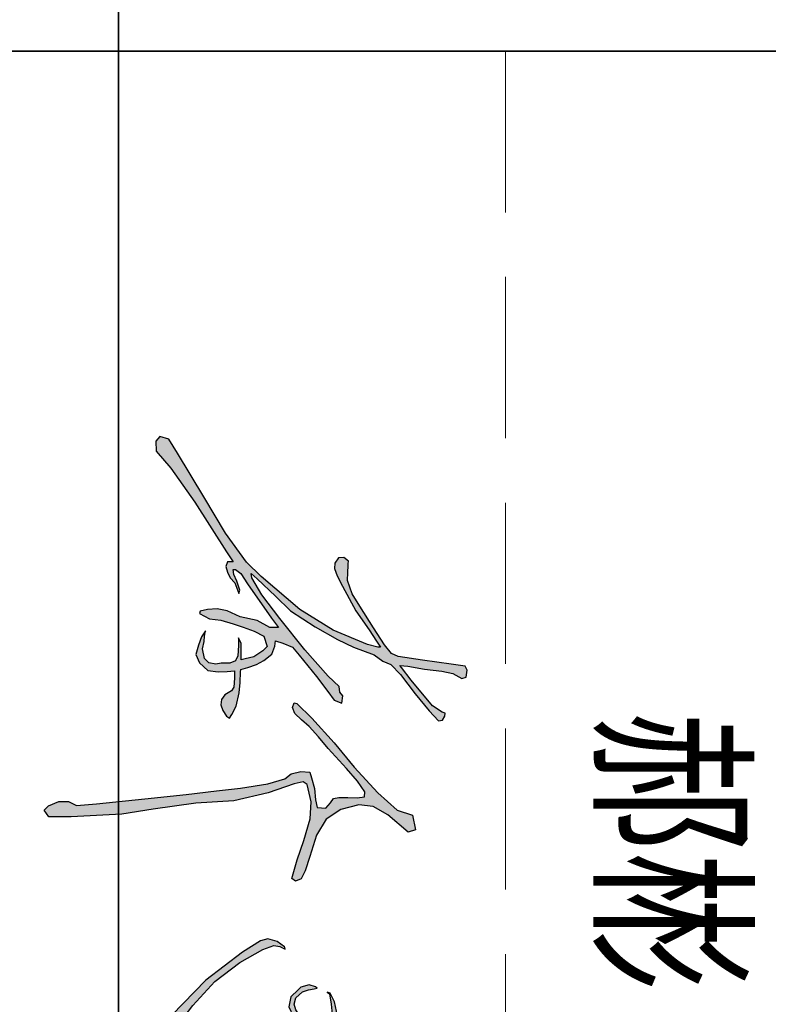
# Model space of a CAD drawing. Extents: x 797781 to 1255204, y 21234 to 1024248.
# Tile 975 of 1056: x 1154734 to 1155314, y 606124 to 606888. Entities that reach past the tile are written whole.
import ezdxf

# ---------------------------------------------------------------- set-up
doc = ezdxf.new("R2010")
doc.units = 0
doc.header["$LTSCALE"] = 1000
doc.header["$MEASUREMENT"] = 0
doc.linetypes.add('230303生产综合楼-平面图_t8$0$DASH', pattern=[0.35, 0.25, -0.1])
doc.layers.add('230303生产综合楼-平面图_t8$0$不打印线', color=5, linetype='230303生产综合楼-平面图_t8$0$DASH', lineweight=0, plot=False)
doc.layers.add('230303生产综合楼-平面图_t8$0$图框', color=4, linetype='Continuous', lineweight=35)
doc.layers.add('图框', color=4, linetype='Continuous', lineweight=35)
doc.layers.add('PUB_TEXT', color=7, linetype='Continuous')
doc.styles.add('-黑体', font='simhei.ttf', dxfattribs={"width": 0.8})

# ---------------------------------------------------------------- blocks, each defined once
blk = doc.blocks.new('A$C64787331')
h = blk.add_hatch(color=256)
h.paths.add_polyline_path([(93811.26943449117, 17581.88924832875), (94013.76943449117, 16087.88924832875), (93932.26943449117, 14255.38924832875), (93978.76943449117, 12418.88924832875), (94139.76943449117, 11338.88924832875), (95020.76943449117, 10736.88924832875), (96130.26943449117, 9785.889248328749), (95964.76943449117, 8008.389248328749), (94433.76943449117, 7677.389248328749), (92116.26943449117, 7470.889248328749), (90005.76943449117, 6891.889248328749), (88847.26943449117, 6519.889248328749), (88710.76943449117, 4702.389248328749), (89181.76943449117, 2774.389248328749), (90169.76943449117, 1504.889248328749), (91205.26943449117, -1927.610751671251), (92100.76943449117, -7478.610751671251), (92594.26943449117, -12294.61075167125), (93334.26943449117, -18446.11075167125), (94233.26943449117, -26760.61075167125), (95270.26943449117, -36552.11075167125), (95565.76943449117, -40585.61075167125), (94778.26943449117, -42208.61075167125), (94778.26943449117, -44127.11075167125), (95615.26943449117, -46242.11075167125), (96550.76943449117, -47127.61075167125), (97848.76943449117, -46177.61075167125), (97848.76943449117, -41665.61075167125), (97346.76943449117, -31437.61075167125), (96342.76943449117, -25120.61075167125), (95138.76943449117, -16497.11075167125), (94623.76943449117, -8814.110751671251), (92993.26943449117, -1892.610751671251), (91172.76943449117, 3358.389248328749), (90793.26943449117, 5223.889248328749), (91336.76943449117, 5992.889248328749), (94869.26943449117, 6807.389248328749), (98265.76943449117, 6626.389248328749), (102658.7694344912, 5314.389248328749), (106553.2694344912, 3957.389248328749), (110312.2694344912, 2916.389248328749), (110855.7694344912, 3685.889248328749), (110357.2694344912, 4771.389248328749), (108772.2694344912, 5585.889248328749), (105873.7694344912, 6535.889248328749), (101571.7694344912, 7893.389248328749), (98356.26943449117, 9838.889248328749), (96363.76943449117, 12824.88924832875), (95457.76943449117, 16444.38924832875), (95774.76943449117, 19339.88924832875), (97460.76943449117, 22325.38924832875), (100968.7694344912, 26383.38924832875), (100507.2694344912, 27859.38924832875), (97553.26943449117, 27305.88924832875), (96537.76943449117, 24169.88924832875), (93029.76943449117, 20296.38924832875), (87859.76943449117, 15500.88924832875), (82909.26943449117, 11486.38924832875), (77946.26943449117, 6931.889248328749), (75003.26943449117, 3933.889248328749), (74871.76943449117, 3372.889248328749), (75791.76943449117, 3068.889248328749), (76996.76943449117, 3495.389248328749), (78254.26943449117, 4852.389248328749), (79635.76943449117, 6436.889248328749), (81734.26943449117, 8328.389248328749), (84088.26943449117, 10220.38924832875), (88130.76943449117, 13952.38924832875), (90689.76943449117, 16201.88924832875), (92838.76943449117, 17684.38924832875)])
h.paths.add_polyline_path([(139353.2694344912, 20365.88924832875), (138145.2694344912, 19509.38924832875), (138262.2694344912, 18613.88924832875), (139548.2694344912, 17757.38924832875), (142120.2694344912, 17757.38924832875), (144185.2694344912, 18263.38924832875), (146991.2694344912, 19548.38924832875), (149874.7694344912, 21105.38924832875), (151940.2694344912, 22545.88924832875), (152291.2694344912, 22000.88924832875), (152806.7694344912, 17339.88924832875), (151993.2694344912, 16276.88924832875), (149782.2694344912, 15172.88924832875), (148677.2694344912, 14006.88924832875), (148247.2694344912, 15111.38924832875), (148369.7694344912, 16460.88924832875), (147387.2694344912, 17503.88924832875), (146404.7694344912, 16706.38924832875), (144624.2694344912, 13884.38924832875), (144255.7694344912, 12780.38924832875), (142351.7694344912, 12595.88924832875), (139332.7694344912, 12284.88924832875), (137133.2694344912, 11923.88924832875), (135205.2694344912, 11502.38924832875), (133871.3100458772, 10859.08027013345), (133608.7694344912, 10509.38924832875), (135687.2694344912, 10870.38924832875), (139061.2694344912, 11171.38924832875), (142853.9275460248, 11171.38924832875), (142594.2694344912, 10072.88924832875), (141535.2694344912, 8675.389248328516), (140022.7694344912, 6332.889248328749), (138283.2694344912, 4670.889248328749), (136151.9275899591, 3270.017729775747), (134425.7694344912, 3726.389248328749), (133215.7694344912, 5086.389248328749), (132799.7694344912, 6257.389248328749), (132456.4194493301, 8028.591154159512), (132194.7694344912, 7692.889248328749), (131778.7694344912, 6446.389248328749), (132270.2694344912, 4746.389248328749), (132799.7694344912, 4179.389248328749), (134236.7694344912, 2743.889248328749), (136241.2694344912, 2290.889248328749), (138094.2694344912, 3197.389248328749), (140211.7694344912, 4897.389248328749), (142329.2694344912, 7201.889248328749), (144220.2694344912, 9959.889248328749), (144560.7694344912, 11206.38924832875), (145763.7694344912, 10989.38924832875), (147425.2694344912, 10894.38924832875), (148184.7694344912, 8712.889248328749), (148611.7694344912, 5582.889248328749), (149100.2694344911, 3340.389248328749), (149874.7694344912, -172.1107516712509), (150649.7694344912, -2255.610751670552), (151113.2694344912, -3485.610751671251), (151902.7694344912, -4157.110751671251), (152691.7694344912, -4274.110751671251), (153598.2694344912, -3923.610751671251), (154007.2694344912, -3047.610751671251), (154608.2694344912, 274.3892483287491), (154817.7694344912, 3466.889248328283), (154974.7694344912, 7497.389248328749), (155085.2694344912, 9010.889248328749), (155718.7694344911, 9893.389248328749), (157112.2694344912, 11749.38924832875), (159846.8833074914, 13196.16359652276), (162221.7694344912, 12780.88924832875), (162583.2694344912, 10924.38924832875), (162738.2694344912, 7727.889248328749), (163603.7694344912, 4150.889248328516), (164586.7694344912, 742.3892483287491), (165164.7694344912, -1857.110751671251), (166263.7694344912, -3474.610751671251), (167073.2694344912, -3705.610751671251), (168056.2694344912, -2492.610751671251), (167882.7694344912, -1279.610751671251), (167362.2694344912, 1666.889248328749), (167246.7694344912, 5363.889248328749), (167173.1214162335, 9559.799279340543), (167532.7694344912, 10339.38924832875), (168554.2694344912, 9829.389248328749), (171661.7694344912, 8293.889248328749), (174661.2694344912, 6707.889248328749), (178321.2694344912, 5245.389248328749), (180598.2694344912, 4920.389248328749), (182712.7694344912, 5813.889248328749), (187607.7694344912, 5836.389248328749), (194066.2694344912, 3928.389248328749), (200586.7694344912, 1985.889248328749), (202988.7694344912, -185.6107516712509), (203560.7694344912, -2356.610751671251), (201272.7694344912, -6699.610751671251), (192922.2694344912, -14356.11075167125), (187203.2694344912, -18470.11075167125), (179882.2694344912, -22698.11075167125), (172103.7694344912, -25326.61075167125), (163982.2694344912, -26583.61075167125), (155059.7694344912, -26355.11075167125), (148196.2694344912, -24526.61075167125), (141676.2694344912, -21441.11075167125), (135956.7694344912, -17098.61075167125), (131152.2694344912, -12641.61075167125), (127263.2694344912, -7613.610751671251), (124632.2694344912, -2928.110751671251), (123831.2694344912, -725.6107516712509), (124234.1579520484, 1488.03284034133), (124111.7694344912, 1460.889248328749), (123045.7694344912, -53.11075167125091), (122484.7694344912, -1959.110751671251), (122886.2694344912, -3398.610751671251), (125220.2694344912, -7075.110751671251), (130851.2694344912, -14448.61075167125), (137887.2694344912, -21334.11075167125), (145641.2694344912, -26068.11075167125), (156948.2694344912, -28777.61075167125), (164893.7694344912, -28677.11075167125), (177465.2694344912, -25863.61075167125), (187723.7694344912, -20438.11075167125), (195310.7694344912, -14719.61075167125), (201229.7694344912, -9437.110751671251), (204781.2694344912, -5021.610751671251), (206123.2694344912, -2183.110751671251), (206201.7694344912, 103.3892483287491), (204262.7694344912, 1953.889248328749), (200855.7694344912, 3616.889248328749), (193909.7694344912, 5781.889248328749), (188983.2694344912, 6544.389248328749), (184940.2694344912, 6855.389248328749), (183714.7694344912, 7229.389248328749), (183885.2694344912, 8113.389248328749), (185178.7694344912, 9915.889248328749), (186347.7694344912, 11706.88924832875), (187209.7694344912, 13858.88924832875), (187161.7694344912, 15485.38924832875), (186347.7694344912, 16872.38924832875), (184049.7694344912, 18259.38924832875), (181226.9926440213, 19099.32216442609), (181512.2694344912, 20124.88924832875), (183829.2694344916, 23592.38924832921), (185451.7694344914, 26113.88924832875), (187867.7694344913, 30150.38924832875), (189505.7694344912, 32948.38924832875), (190452.2694344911, 35154.88924832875), (191055.7694344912, 36407.88924832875), (190963.2694344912, 37985.88924832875), (189429.7694344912, 38032.38924832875), (188221.7694344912, 37521.88924832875), (188500.7694344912, 35990.38924832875), (187617.7694344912, 33437.38924832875), (185620.2694344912, 29259.88924832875), (182275.2694344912, 23922.38924832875), (180091.7694344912, 20394.88924832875), (178930.2694344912, 19745.38924832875), (179301.7694344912, 18724.38924832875), (179673.2694344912, 18074.38924832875), (181531.7694344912, 18027.88924832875), (184512.7694344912, 16923.38924832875), (185387.2694344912, 15408.38924832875), (184804.2694344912, 12087.38924832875), (183871.2694344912, 10222.88924832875), (181829.7694344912, 8824.389248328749), (180546.7694344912, 7426.389248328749), (180488.2694344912, 6610.389248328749), (178097.2694344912, 7426.389248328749), (173256.7694344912, 9174.389248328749), (168357.7694344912, 11621.38924832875), (167191.2694344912, 12728.38924832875), (167132.7694344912, 14301.38924832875), (167382.9332580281, 18299.00714844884), (168474.2694344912, 19545.38924832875), (169932.2694344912, 19661.88924832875), (170632.2694344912, 20710.38924832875), (170632.2694344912, 21409.88924832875), (169740.2694344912, 21544.38924832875), (167873.6317135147, 21824.09948786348), (167811.7694344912, 23378.38924832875), (167737.7694344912, 28349.38924832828), (167737.7694344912, 32481.88924832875), (168427.2694344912, 35121.88924832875), (168771.7694344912, 38221.38924832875), (170035.7694344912, 41263.38924832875), (169633.7694344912, 42525.88924832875), (168369.7694344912, 42353.88924832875), (166990.7694344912, 40861.38924832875), (166416.2694344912, 38852.88924832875), (166301.2694344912, 36269.88924832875), (165324.7694344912, 33687.38924832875), (165037.2694344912, 30645.38924832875), (165324.7694344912, 27775.38924832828), (165609.2694344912, 24448.38924832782), (165834.7694344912, 21250.38924832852), (165789.7694344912, 19944.38924832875), (164084.2694344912, 19271.88924832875), (160631.7694344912, 18366.88924832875), (157462.7694344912, 17349.38924832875), (154143.0779214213, 16863.70285803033), (154010.2694344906, 18649.88924833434), (153781.7694344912, 21766.88924832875), (153781.7694344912, 23390.38924832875), (155129.2694344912, 25013.88924832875), (156992.2694344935, 26756.38924833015), (158750.2694344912, 28408.88924832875), (159377.2694344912, 30711.38924832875), (158657.7694344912, 32684.38924832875), (157579.7694344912, 34267.88924832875), (155677.7694344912, 35027.88924832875), (153965.7694344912, 35281.38924832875), (152316.7694344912, 35091.38924832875), (150678.2694344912, 33125.38924832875), (150478.2694344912, 31227.38924832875), (151048.7694344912, 28376.38924832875), (151623.0071405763, 25276.47891971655), (151589.2694344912, 24227.88924832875), (150118.0339601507, 22390.07668326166), (147545.7694344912, 21026.88924832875), (144403.7694344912, 19690.88924832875), (141031.5661031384, 19074.01347478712), (139689.6456281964, 20477.46305447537), (139550.2694344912, 20437.38924832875)])
h.paths.add_polyline_path([(147420.4913572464, 14154.38381797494), (147833.9196184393, 12232.30505979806), (146106.1604710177, 12486.28207732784), (145994.7034891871, 13596.94112434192)], flags=16)
h.paths.add_polyline_path([(151438.0615136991, 14916.88924832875), (152779.7694344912, 14916.88924832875), (152993.7694344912, 13455.38924832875), (153386.2694344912, 10496.88924832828), (153529.2694344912, 8393.389248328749), (153386.2694344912, 4650.889248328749), (153457.7694344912, 1513.889248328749), (153152.8808926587, -1300.735478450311), (152071.6633411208, -1569.827739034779), (151620.7694344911, -409.1107516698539), (151120.7694344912, 862.8892483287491), (150620.7694344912, 2452.389248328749), (150256.7694344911, 4042.389248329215), (149620.2694344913, 6722.389248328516), (149158.4758671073, 8566.744265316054), (149529.2694344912, 9584.389248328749), (150120.2694344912, 9084.889248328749), (150893.2694344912, 8539.389248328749), (151348.2694344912, 8948.389248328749), (151939.2694344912, 9993.389248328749), (151348.2694344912, 10810.88924832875), (149589.261277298, 12105.71469737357), (150243.4429420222, 13849.13282585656)], flags=16)
h.paths.add_polyline_path([(155930.7694344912, 15544.88924832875), (156938.7694344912, 15768.88924832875), (158795.1444038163, 16696.10174613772), (158870.7694344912, 15600.88924832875), (158170.7694344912, 14537.88924832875), (157078.7694344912, 13782.38924832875), (155986.7694344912, 12747.38924832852), (154707.1189625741, 11393.80938990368), (154502.7694344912, 13027.38924832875), (154342.0893872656, 15073.90788553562), (154950.7694344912, 15376.88924832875)], flags=16)
h.paths.add_polyline_path([(153064.2694344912, 26684.88924832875), (152655.7694344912, 27838.38924832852), (152270.7694344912, 29327.38924832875), (151938.0584131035, 32085.91638615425), (152631.7694344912, 33435.38924832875), (154432.7694344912, 34726.88924832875), (156471.7530648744, 34735.52338096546), (157440.7694344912, 33387.38924832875), (158089.7694344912, 31441.38924832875), (157921.7694344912, 29687.88924832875), (156935.7694344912, 28270.38924832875), (154843.7694344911, 26588.88924832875), (153564.4275164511, 25655.34306663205)], flags=16)
h.paths.add_polyline_path([(161942.7694344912, 16279.56104601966), (161942.7694344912, 15538.88924832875), (162162.7694344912, 15256.88924832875), (162193.7694344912, 14629.88924832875), (161660.7694344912, 14786.88924832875), (160402.2083343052, 15004.93517698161)], flags=16)
h.paths.add_polyline_path([(165632.5722342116, 18564.10694868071), (165730.2694344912, 17201.88924832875), (165589.2694344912, 15410.88924832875), (165447.3060530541, 13237.03291930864), (163479.4716530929, 14144.51891447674), (163374.7694344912, 15656.38924832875), (163207.8824836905, 17387.24533806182)], flags=16)
h.paths.add_polyline_path([(163623.2694344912, 11126.88924832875), (164243.1280048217, 12202.769724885), (165387.2937144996, 11821.38115499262), (165739.7694344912, 10709.38924832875), (165765.2694344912, 8913.389248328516), (165853.7694344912, 6180.389248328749), (165633.2694344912, 4152.889248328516), (165633.2694344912, 3535.889248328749), (165324.2694344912, 3623.889248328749), (164838.7694344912, 4857.889248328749), (164397.7694344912, 6577.389248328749), (164088.7694344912, 8560.889248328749), (163926.7694344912, 9638.889248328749)], flags=16)
h.paths.add_polyline_path([(69467.26943449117, 10247.88924832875), (64126.76943449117, 5531.889248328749), (57832.26943449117, 482.3892483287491), (53016.26943449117, -3138.110751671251), (49630.76943449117, -5139.110751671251), (48724.76943449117, -5329.610751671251), (49773.76943449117, -4091.110751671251), (53302.26943449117, -375.1107516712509), (56258.76943449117, 2625.889248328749), (59505.26943449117, 7635.889248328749), (62062.76943449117, 12117.38924832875), (63614.26943449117, 15384.38924832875), (65160.76943449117, 19545.88924832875), (66450.76943449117, 21276.38924832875), (67077.76943449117, 22933.88924832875), (69122.26943449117, 24888.88924832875), (73055.26943449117, 27801.38924832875), (76433.26943449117, 30667.38924832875), (78469.26943449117, 32562.88924832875), (78376.26943449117, 33353.38924832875), (77533.76943449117, 33782.38924832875), (76913.76943449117, 33845.88924832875), (76722.76943449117, 33265.38924832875), (75435.26943449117, 31300.38924832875), (70241.26943449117, 26995.38924832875), (67726.26943449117, 25066.38924832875), (67277.26943449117, 24707.38924832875), (67412.26943449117, 26322.38924832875), (68066.76943449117, 29704.88924832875), (68418.76943449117, 33172.88924832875), (68922.26943449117, 35434.88924832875), (69928.26943449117, 37243.88924832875), (69635.26943449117, 38130.38924832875), (68241.26943449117, 38347.88924832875), (67456.76943449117, 37912.88924832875), (67012.76943449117, 35083.88924832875), (66246.76943449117, 29291.38924832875), (65481.26943449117, 24373.38924832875), (64861.76943449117, 23052.38924832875), (63137.76943449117, 21635.88924832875), (59689.76943449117, 19416.38924832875), (55322.26943449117, 16660.38924832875), (52832.26943449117, 15091.38924832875), (50111.76943449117, 14134.38924832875), (48541.26943449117, 14210.88924832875), (46489.15335441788, 14318.70990775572), (46205.76943449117, 14323.88924832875), (45468.76943449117, 13398.38924832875), (45545.26943449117, 12349.88924832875), (46620.26943449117, 11608.38924832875), (47746.76943449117, 11531.88924832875), (49180.26943449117, 12042.88924832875), (51253.76943449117, 13117.38924832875), (56288.26943449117, 15855.88924832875), (60124.26943449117, 18533.38924832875), (62405.76943449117, 20041.88924832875), (63594.76943449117, 20812.38924832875), (63626.76943449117, 20298.88924832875), (63080.26943449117, 18179.88924832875), (60186.76943449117, 11242.38924832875), (55993.26943449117, 4506.389248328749), (49332.76943449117, -3298.110751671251), (46454.26943449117, -6255.110751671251), (40593.76943449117, -10464.61075167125), (33219.26943449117, -14870.61075167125), (24398.76943449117, -20143.11075167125), (21579.26943449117, -21948.61075167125), (21072.76943449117, -23754.61075167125), (22012.76943449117, -24549.11075167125), (24037.26943449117, -24476.61075167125), (27435.26943449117, -21515.11075167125), (34303.76943449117, -16676.11075167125), (44353.26943449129, -10247.61075167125), (46377.76943449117, -8947.610751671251), (46377.76943449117, -10103.11075167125), (47332.76943449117, -10418.61075167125), (48467.76943449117, -10099.61075167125), (49567.26943449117, -9533.110751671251), (50595.76943449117, -8611.610751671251), (52759.26943449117, -7761.110751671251), (52120.76943449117, -7584.110751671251), (50276.76943449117, -8222.110751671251), (47953.15773193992, -9173.557104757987), (47900.26943449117, -8434.610751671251), (48715.76943449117, -7371.610751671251), (50843.76943449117, -6025.110751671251), (57737.26943449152, -1161.610751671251), (59643.26943449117, 198.3892483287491), (59643.26943449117, -1524.110751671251), (58191.26943449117, -4063.110751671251), (57465.26943449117, -7508.610751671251), (56285.26943449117, -10138.11075167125), (55831.76943449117, -12132.61075167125), (56013.26943449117, -14127.11075167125), (56338.26943449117, -15566.11075167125), (56827.76943449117, -15744.11075167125), (57851.76943449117, -13698.11075167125), (58163.76943449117, -11429.61075167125), (58875.76943449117, -8939.110751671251), (59543.76943449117, -6893.110751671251), (60345.26943449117, -4669.110751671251), (61369.26943449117, -2712.110751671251), (63461.76943449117, -2089.610751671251), (64307.76943449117, -2934.610751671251), (65554.26943449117, -4758.110751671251), (66150.04316213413, -7338.309329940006), (65064.76943449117, -7293.110751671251), (62882.76943449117, -7337.610751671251), (61725.26943449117, -7827.110751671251), (63283.76943449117, -7827.110751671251), (66189.92936599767, -8079.696917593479), (66800.76943449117, -9606.110751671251), (66845.26943449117, -11341.11075167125), (67023.26943449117, -12408.11075167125), (66756.26943449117, -13876.11075167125), (65865.76943449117, -14721.11075167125), (63951.26943449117, -15121.61075167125), (62482.26943449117, -14765.61075167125), (60516.72987416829, -14687.0244889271), (61502.76943449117, -15344.11075167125), (63194.76943449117, -15966.61075167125), (65064.76943449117, -16456.11075167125), (66756.26943449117, -15744.11075167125), (68314.76943449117, -14054.11075167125), (68581.76943449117, -11963.61075167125), (68492.76943449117, -10140.11075167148), (68359.07507593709, -8669.973535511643), (69845.26943449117, -8640.110751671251), (72216.93792621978, -8868.382208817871), (73199.26943449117, -10615.11075167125), (74149.26943449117, -11285.11075167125), (75231.76943449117, -11399.11075167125), (76383.26943449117, -10988.11075167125), (77507.26943449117, -10276.11075167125), (77918.76943449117, -9673.610751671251), (77178.26943449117, -9180.610751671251), (75505.76943449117, -8304.110751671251), (72819.26943449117, -7701.610751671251), (70762.76943449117, -7537.110751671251), (68134.2186967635, -7437.599597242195), (67678.26943449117, -5967.610751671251), (67093.26943449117, -4248.610751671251), (66267.26943449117, -2735.610751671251), (64993.76943449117, -1119.610751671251), (63376.26943449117, -535.1107516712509), (62309.26943449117, -397.6107516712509), (62761.76943449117, 1117.889248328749), (63625.76943449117, 3060.389248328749), (65224.26943449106, 4398.389248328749), (69537.76943449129, 7867.889248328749), (72538.76943449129, 10182.88924832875), (74283.26943449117, 11486.38924832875), (74903.26943449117, 13010.88924832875), (73425.26943449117, 13201.38924832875), (72709.76943449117, 12629.88924832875), (71517.76943449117, 12439.38924832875)])
for points in [[(139353.2694344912, 20365.88924832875), (138145.2694344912, 19509.38924832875), (138262.2694344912, 18613.88924832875), (139548.2694344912, 17757.38924832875), (142120.2694344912, 17757.38924832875), (144185.2694344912, 18263.38924832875), (146991.2694344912, 19548.38924832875), (149874.7694344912, 21105.38924832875), (151940.2694344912, 22545.88924832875), (152291.2694344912, 22000.88924832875), (152806.7694344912, 17339.88924832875), (151993.2694344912, 16276.88924832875), (149782.2694344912, 15172.88924832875), (148677.2694344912, 14006.88924832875), (148247.2694344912, 15111.38924832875), (148369.7694344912, 16460.88924832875), (147387.2694344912, 17503.88924832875), (146404.7694344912, 16706.38924832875), (144624.2694344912, 13884.38924832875), (144255.7694344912, 12780.38924832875), (142351.7694344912, 12595.88924832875), (139332.7694344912, 12284.88924832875), (137133.2694344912, 11923.88924832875), (135205.2694344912, 11502.38924832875), (133458.2694344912, 10659.88924832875), (133247.2694344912, 10027.88924832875), (133608.7694344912, 10509.38924832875), (135687.2694344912, 10870.38924832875), (139061.2694344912, 11171.38924832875), (142435.2694344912, 11171.38924832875), (142780.7694344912, 10861.88924832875), (142594.2694344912, 10072.88924832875), (141535.2694344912, 8675.389248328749), (140022.7694344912, 6332.889248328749), (138283.2694344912, 4670.889248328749), (136846.2694344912, 3726.389248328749), (135711.7694344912, 3386.389248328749), (134425.7694344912, 3726.389248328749), (133215.7694344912, 5086.389248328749), (132799.7694344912, 6257.389248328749), (132572.7694344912, 7428.389248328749), (132459.7694344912, 8032.889248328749), (132194.7694344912, 7692.889248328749), (131778.7694344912, 6446.389248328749), (132270.2694344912, 4746.389248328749), (132799.7694344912, 4179.389248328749), (134236.7694344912, 2743.889248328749), (136241.2694344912, 2290.889248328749), (138094.2694344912, 3197.389248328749), (140211.7694344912, 4897.389248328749), (142329.2694344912, 7201.889248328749), (144220.2694344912, 9959.889248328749), (144560.7694344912, 11206.38924832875), (145763.7694344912, 10989.38924832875), (147425.2694344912, 10894.38924832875), (148184.7694344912, 8712.889248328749), (148611.7694344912, 5582.889248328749), (149100.2694344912, 3340.389248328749), (149874.7694344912, -172.1107516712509), (150649.7694344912, -2255.610751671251), (151113.2694344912, -3485.610751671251), (151902.7694344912, -4157.110751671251), (152691.7694344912, -4274.110751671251), (153598.2694344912, -3923.610751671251), (154007.2694344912, -3047.610751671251), (154608.2694344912, 274.3892483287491), (154817.7694344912, 3466.889248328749), (154974.7694344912, 7497.389248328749), (155085.2694344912, 9010.889248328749), (155718.7694344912, 9893.389248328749), (157112.2694344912, 11749.38924832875), (158867.2694344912, 12677.88924832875), (160157.2694344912, 13141.88924832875), (162221.7694344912, 12780.88924832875), (162583.2694344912, 10924.38924832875), (162738.2694344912, 7727.889248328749), (163603.7694344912, 4150.889248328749), (164586.7694344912, 742.3892483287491), (165164.7694344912, -1857.110751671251), (166263.7694344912, -3474.610751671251), (167073.2694344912, -3705.610751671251), (168056.2694344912, -2492.610751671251), (167882.7694344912, -1279.610751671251), (167362.2694344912, 1666.889248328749), (167246.7694344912, 5363.889248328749), (167192.2694344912, 8468.889248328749), (167362.7694344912, 9970.889248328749), (167532.7694344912, 10339.38924832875), (168554.2694344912, 9829.389248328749), (171661.7694344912, 8293.889248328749), (174661.2694344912, 6707.889248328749), (178321.2694344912, 5245.389248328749), (180598.2694344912, 4920.389248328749), (182712.7694344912, 5813.889248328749), (187607.7694344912, 5836.389248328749), (194066.2694344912, 3928.389248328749), (200586.7694344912, 1985.889248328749), (202988.7694344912, -185.6107516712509), (203560.7694344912, -2356.610751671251), (201272.7694344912, -6699.610751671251), (192922.2694344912, -14356.11075167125), (187203.2694344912, -18470.11075167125), (179882.2694344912, -22698.11075167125), (172103.7694344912, -25326.61075167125), (163982.2694344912, -26583.61075167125), (155059.7694344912, -26355.11075167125), (148196.2694344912, -24526.61075167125), (141676.2694344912, -21441.11075167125), (135956.7694344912, -17098.61075167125), (131152.2694344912, -12641.61075167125), (127263.2694344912, -7613.610751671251), (124632.2694344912, -2928.110751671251), (123831.2694344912, -725.6107516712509), (124055.7694344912, 507.8892483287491), (124616.7694344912, 1572.889248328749), (124111.7694344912, 1460.889248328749), (123045.7694344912, -53.11075167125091), (122484.7694344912, -1959.110751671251), (122886.2694344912, -3398.610751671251), (125220.2694344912, -7075.110751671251), (130851.2694344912, -14448.61075167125), (137887.2694344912, -21334.11075167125), (145641.2694344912, -26068.11075167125), (156948.2694344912, -28777.61075167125), (164893.7694344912, -28677.11075167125), (177465.2694344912, -25863.61075167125), (187723.7694344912, -20438.11075167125), (195310.7694344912, -14719.61075167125), (201229.7694344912, -9437.110751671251), (204781.2694344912, -5021.610751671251), (206123.2694344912, -2183.110751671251), (206201.7694344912, 103.3892483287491), (204262.7694344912, 1953.889248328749), (200855.7694344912, 3616.889248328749), (193909.7694344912, 5781.889248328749), (188983.2694344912, 6544.389248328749), (184940.2694344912, 6855.389248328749), (183714.7694344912, 7229.389248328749), (183885.2694344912, 8113.389248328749), (185178.7694344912, 9915.889248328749), (186347.7694344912, 11706.88924832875), (187209.7694344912, 13858.88924832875), (187161.7694344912, 15485.38924832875), (186347.7694344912, 16872.38924832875), (184049.7694344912, 18259.38924832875), (181799.7694344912, 18928.88924832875), (181272.7694344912, 19263.88924832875), (181512.2694344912, 20124.88924832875), (183829.2694344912, 23592.38924832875), (185451.7694344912, 26113.88924832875), (187867.7694344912, 30150.38924832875), (189505.7694344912, 32948.38924832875), (190452.2694344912, 35154.88924832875), (191055.7694344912, 36407.88924832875), (190963.2694344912, 37985.88924832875), (189429.7694344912, 38032.38924832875), (188221.7694344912, 37521.88924832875), (188500.7694344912, 35990.38924832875), (187617.7694344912, 33437.38924832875), (185620.2694344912, 29259.88924832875), (182275.2694344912, 23922.38924832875), (180091.7694344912, 20394.88924832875), (178930.2694344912, 19745.38924832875), (179301.7694344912, 18724.38924832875), (179673.2694344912, 18074.38924832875), (181531.7694344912, 18027.88924832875), (184512.7694344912, 16923.38924832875), (185387.2694344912, 15408.38924832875), (184804.2694344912, 12087.38924832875), (183871.2694344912, 10222.88924832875), (181829.7694344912, 8824.389248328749), (180546.7694344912, 7426.389248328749), (180488.2694344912, 6610.389248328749), (178097.2694344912, 7426.389248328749), (173256.7694344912, 9174.389248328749), (168357.7694344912, 11621.38924832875), (167191.2694344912, 12728.38924832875), (167132.7694344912, 14301.38924832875), (167307.7694344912, 17097.88924832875), (167657.7694344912, 18612.88924832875), (168474.2694344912, 19545.38924832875), (169932.2694344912, 19661.88924832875), (170632.2694344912, 20710.38924832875), (170632.2694344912, 21409.88924832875), (169740.2694344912, 21544.38924832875), (168595.7694344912, 21715.88924832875), (167851.7694344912, 22373.38924832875), (167811.7694344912, 23378.38924832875), (167737.7694344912, 28349.38924832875), (167737.7694344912, 32481.88924832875), (168427.2694344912, 35121.88924832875), (168771.7694344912, 38221.38924832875), (170035.7694344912, 41263.38924832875), (169633.7694344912, 42525.88924832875), (168369.7694344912, 42353.88924832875), (166990.7694344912, 40861.38924832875), (166416.2694344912, 38852.88924832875), (166301.2694344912, 36269.88924832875), (165324.7694344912, 33687.38924832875), (165037.2694344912, 30645.38924832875), (165324.7694344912, 27775.38924832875), (165609.2694344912, 24448.38924832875), (165834.7694344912, 21250.38924832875), (165789.7694344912, 19944.38924832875), (164084.2694344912, 19271.88924832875), (160631.7694344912, 18366.88924832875), (157462.7694344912, 17349.38924832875), (155142.2694344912, 17009.88924832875), (154123.7694344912, 17123.38924832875), (154010.2694344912, 18649.88924832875), (153781.7694344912, 21766.88924832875), (153781.7694344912, 23390.38924832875), (155129.2694344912, 25013.88924832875), (156992.2694344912, 26756.38924832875), (158750.2694344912, 28408.88924832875), (159377.2694344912, 30711.38924832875), (158657.7694344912, 32684.38924832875), (157579.7694344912, 34267.88924832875), (155677.7694344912, 35027.88924832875), (153965.7694344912, 35281.38924832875), (152316.7694344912, 35091.38924832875), (150678.2694344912, 33125.38924832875), (150478.2694344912, 31227.38924832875), (151048.7694344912, 28376.38924832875), (151402.7694344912, 26465.38924832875), (151620.2694344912, 25191.38924832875), (151589.2694344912, 24227.88924832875), (150842.7694344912, 23295.38924832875), (149598.7694344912, 22114.88924832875), (147545.7694344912, 21026.88924832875), (144403.7694344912, 19690.88924832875), (142195.2694344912, 19286.88924832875), (140866.2694344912, 19246.88924832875), (140408.2694344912, 19725.88924832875), (140626.2694344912, 20335.38924832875), (140103.2694344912, 20596.38924832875), (139550.2694344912, 20437.38924832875)], [(46205.76943449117, 14323.88924832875), (45468.76943449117, 13398.38924832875), (45545.26943449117, 12349.88924832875), (46620.26943449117, 11608.38924832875), (47746.76943449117, 11531.88924832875), (49180.26943449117, 12042.88924832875), (51253.76943449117, 13117.38924832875), (56288.26943449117, 15855.88924832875), (60124.26943449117, 18533.38924832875), (62405.76943449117, 20041.88924832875), (63594.76943449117, 20812.38924832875), (63626.76943449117, 20298.88924832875), (63080.26943449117, 18179.88924832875), (60186.76943449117, 11242.38924832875), (55993.26943449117, 4506.389248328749), (49332.76943449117, -3298.110751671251), (46454.26943449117, -6255.110751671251), (40593.76943449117, -10464.61075167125), (33219.26943449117, -14870.61075167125), (24398.76943449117, -20143.11075167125), (21579.26943449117, -21948.61075167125), (21072.76943449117, -23754.61075167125), (22012.76943449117, -24549.11075167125), (24037.26943449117, -24476.61075167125), (27435.26943449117, -21515.11075167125), (34303.76943449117, -16676.11075167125), (44353.26943449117, -10247.61075167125), (46377.76943449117, -8947.610751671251), (46377.76943449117, -10103.11075167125), (47332.76943449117, -10418.61075167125), (48467.76943449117, -10099.61075167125), (49567.26943449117, -9533.110751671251), (50595.76943449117, -8611.610751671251), (52759.26943449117, -7761.110751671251), (52120.76943449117, -7584.110751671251), (50276.76943449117, -8222.110751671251), (48893.26943449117, -8788.610751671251), (47935.76943449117, -8930.610751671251), (47900.26943449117, -8434.610751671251), (48715.76943449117, -7371.610751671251), (50843.76943449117, -6025.110751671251), (57737.26943449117, -1161.610751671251), (59643.26943449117, 198.3892483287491), (59643.26943449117, -1524.110751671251), (58191.26943449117, -4063.110751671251), (57465.26943449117, -7508.610751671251), (56285.26943449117, -10138.11075167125), (55831.76943449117, -12132.61075167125), (56013.26943449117, -14127.11075167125), (56338.26943449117, -15566.11075167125), (56827.76943449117, -15744.11075167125), (57851.76943449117, -13698.11075167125), (58163.76943449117, -11429.61075167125), (58875.76943449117, -8939.110751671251), (59543.76943449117, -6893.110751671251), (60345.26943449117, -4669.110751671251), (61369.26943449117, -2712.110751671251), (63461.76943449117, -2089.610751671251), (64307.76943449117, -2934.610751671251), (65554.26943449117, -4758.110751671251), (65954.76943449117, -6492.610751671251), (66133.26943449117, -7337.610751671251), (65064.76943449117, -7293.110751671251), (62882.76943449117, -7337.610751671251), (61725.26943449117, -7827.110751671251), (63283.76943449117, -7827.110751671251), (65331.76943449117, -8005.110751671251), (66355.76943449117, -8494.110751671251), (66800.76943449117, -9606.110751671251), (66845.26943449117, -11341.11075167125), (67023.26943449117, -12408.11075167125), (66756.26943449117, -13876.11075167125), (65865.76943449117, -14721.11075167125), (63951.26943449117, -15121.61075167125), (62482.26943449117, -14765.61075167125), (61369.26943449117, -14721.11075167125), (60300.76943449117, -14543.11075167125), (61502.76943449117, -15344.11075167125), (63194.76943449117, -15966.61075167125), (65064.76943449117, -16456.11075167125), (66756.26943449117, -15744.11075167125), (68314.76943449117, -14054.11075167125), (68581.76943449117, -11963.61075167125), (68492.76943449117, -10140.11075167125), (68359.26943449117, -8672.110751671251), (68775.26943449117, -8661.610751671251), (69845.26943449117, -8640.110751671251), (71658.26943449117, -8814.610751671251), (72444.26943449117, -9272.610751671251), (73199.26943449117, -10615.11075167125), (74149.26943449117, -11285.11075167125), (75231.76943449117, -11399.11075167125), (76383.26943449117, -10988.11075167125), (77507.26943449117, -10276.11075167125), (77918.76943449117, -9673.610751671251), (77178.26943449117, -9180.610751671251), (75505.76943449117, -8304.110751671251), (72819.26943449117, -7701.610751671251), (70762.76943449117, -7537.110751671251), (68596.76943449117, -7455.110751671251), (68111.26943449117, -7363.610751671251), (67678.26943449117, -5967.610751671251), (67093.26943449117, -4248.610751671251), (66267.26943449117, -2735.610751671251), (64993.76943449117, -1119.610751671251), (63376.26943449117, -535.1107516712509), (62309.26943449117, -397.6107516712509), (62761.76943449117, 1117.889248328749), (63625.76943449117, 3060.389248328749), (65224.26943449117, 4398.389248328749), (69537.76943449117, 7867.889248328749), (72538.76943449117, 10182.88924832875), (74283.26943449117, 11486.38924832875), (74903.26943449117, 13010.88924832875), (73425.26943449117, 13201.38924832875), (72709.76943449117, 12629.88924832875), (71517.76943449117, 12439.38924832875), (69467.26943449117, 10247.88924832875), (64126.76943449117, 5531.889248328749), (57832.26943449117, 482.3892483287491), (53016.26943449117, -3138.110751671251), (49630.76943449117, -5139.110751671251), (48724.76943449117, -5329.610751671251), (49773.76943449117, -4091.110751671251), (53302.26943449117, -375.1107516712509), (56258.76943449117, 2625.889248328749), (59505.26943449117, 7635.889248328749), (62062.76943449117, 12117.38924832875), (63614.26943449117, 15384.38924832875), (65160.76943449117, 19545.88924832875), (66450.76943449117, 21276.38924832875), (67077.76943449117, 22933.88924832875), (69122.26943449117, 24888.88924832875), (73055.26943449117, 27801.38924832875), (76433.26943449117, 30667.38924832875), (78469.26943449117, 32562.88924832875), (78376.26943449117, 33353.38924832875), (77533.76943449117, 33782.38924832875), (76913.76943449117, 33845.88924832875), (76722.76943449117, 33265.38924832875), (75435.26943449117, 31300.38924832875), (70241.26943449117, 26995.38924832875), (67726.26943449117, 25066.38924832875), (67277.26943449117, 24707.38924832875), (67412.26943449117, 26322.38924832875), (68066.76943449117, 29704.88924832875), (68418.76943449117, 33172.88924832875), (68922.26943449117, 35434.88924832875), (69928.26943449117, 37243.88924832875), (69635.26943449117, 38130.38924832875), (68241.26943449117, 38347.88924832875), (67456.76943449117, 37912.88924832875), (67012.76943449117, 35083.88924832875), (66246.76943449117, 29291.38924832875), (65481.26943449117, 24373.38924832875), (64861.76943449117, 23052.38924832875), (63137.76943449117, 21635.88924832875), (59689.76943449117, 19416.38924832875), (55322.26943449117, 16660.38924832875), (52832.26943449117, 15091.38924832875), (50111.76943449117, 14134.38924832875), (48541.26943449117, 14210.88924832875), (47085.26943449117, 14287.38924832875), (46780.26943449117, 14313.38924832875)], [(152174.7694344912, 32546.38924832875), (152030.2694344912, 31321.38924832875), (152270.7694344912, 29327.38924832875), (152655.7694344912, 27838.38924832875), (153064.2694344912, 26684.88924832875), (153449.2694344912, 25892.38924832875), (153593.2694344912, 25676.38924832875), (154843.7694344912, 26588.88924832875), (156935.7694344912, 28270.38924832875), (157921.7694344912, 29687.88924832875), (158089.7694344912, 31441.38924832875), (157440.7694344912, 33387.38924832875), (156767.2694344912, 34324.38924832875), (155967.7694344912, 34733.38924832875), (154432.7694344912, 34726.88924832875), (152631.7694344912, 33435.38924832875)], [(75003.26943449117, 3933.889248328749), (77946.26943449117, 6931.889248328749), (82909.26943449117, 11486.38924832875), (87859.76943449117, 15500.88924832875), (93029.76943449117, 20296.38924832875), (96537.76943449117, 24169.88924832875), (97553.26943449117, 27305.88924832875), (100507.2694344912, 27859.38924832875), (100968.7694344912, 26383.38924832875), (97460.76943449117, 22325.38924832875), (95774.76943449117, 19339.88924832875), (95457.76943449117, 16444.38924832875), (96363.76943449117, 12824.88924832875), (98356.26943449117, 9838.889248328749), (101571.7694344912, 7893.389248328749), (105873.7694344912, 6535.889248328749), (108772.2694344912, 5585.889248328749), (110357.2694344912, 4771.389248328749), (110855.7694344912, 3685.889248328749), (110312.2694344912, 2916.389248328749), (106553.2694344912, 3957.389248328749), (102658.7694344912, 5314.389248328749), (98265.76943449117, 6626.389248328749), (94869.26943449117, 6807.389248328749), (91336.76943449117, 5992.889248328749), (90793.26943449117, 5223.889248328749), (91172.76943449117, 3358.389248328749), (92993.26943449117, -1892.610751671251), (94623.76943449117, -8814.110751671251), (95138.76943449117, -16497.11075167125), (96342.76943449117, -25120.61075167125), (97346.76943449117, -31437.61075167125), (97848.76943449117, -41665.61075167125), (97848.76943449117, -46177.61075167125), (96550.76943449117, -47127.61075167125), (95615.26943449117, -46242.11075167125), (94778.26943449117, -44127.11075167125), (94778.26943449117, -42208.61075167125), (95565.76943449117, -40585.61075167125), (95270.26943449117, -36552.11075167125), (94233.26943449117, -26760.61075167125), (93334.26943449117, -18446.11075167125), (92594.26943449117, -12294.61075167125), (92100.76943449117, -7478.610751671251), (91205.26943449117, -1927.610751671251), (90169.76943449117, 1504.889248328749), (89181.76943449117, 2774.389248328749), (88710.76943449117, 4702.389248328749), (88847.26943449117, 6519.889248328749), (90005.76943449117, 6891.889248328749), (92116.26943449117, 7470.889248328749), (94433.76943449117, 7677.389248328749), (95964.76943449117, 8008.389248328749), (96130.26943449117, 9785.889248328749), (95020.76943449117, 10736.88924832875), (94139.76943449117, 11338.88924832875), (93978.76943449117, 12418.88924832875), (93932.26943449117, 14255.38924832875), (94013.76943449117, 16087.88924832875), (93811.26943449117, 17581.88924832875), (92838.76943449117, 17684.38924832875), (90689.76943449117, 16201.88924832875), (88130.76943449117, 13952.38924832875), (84088.26943449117, 10220.38924832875), (81734.26943449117, 8328.389248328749), (79635.76943449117, 6436.889248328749), (78254.26943449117, 4852.389248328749), (76996.76943449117, 3495.389248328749), (75791.76943449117, 3068.889248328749), (74871.76943449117, 3372.889248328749)], [(164851.2694344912, 18184.88924832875), (163621.2694344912, 17587.88924832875), (163269.7694344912, 16745.38924832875), (163374.7694344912, 15656.38924832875), (163445.2694344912, 14638.38924832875), (164007.7694344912, 13900.88924832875), (164921.7694344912, 13479.38924832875), (165483.7694344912, 13795.38924832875), (165589.2694344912, 15410.88924832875), (165730.2694344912, 17201.88924832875), (165659.7694344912, 18184.88924832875), (165237.7694344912, 18290.38924832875)], [(154726.7694344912, 15209.38924832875), (154390.7694344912, 14453.88924832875), (154502.7694344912, 13027.38924832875), (154670.7694344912, 11684.38924832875), (155034.7694344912, 11740.38924832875), (155986.7694344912, 12747.38924832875), (157078.7694344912, 13782.38924832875), (158170.7694344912, 14537.88924832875), (158870.7694344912, 15600.88924832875), (158814.7694344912, 16411.88924832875), (157890.7694344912, 16244.38924832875), (156938.7694344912, 15768.88924832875), (155930.7694344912, 15544.88924832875), (154950.7694344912, 15376.88924832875), (154726.7694344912, 15265.38924832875)], [(161691.7694344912, 16071.88924832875), (160782.2694344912, 15319.38924832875), (160939.2694344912, 14911.88924832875), (161660.7694344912, 14786.88924832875), (162193.7694344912, 14629.88924832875), (162162.7694344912, 15256.88924832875), (161942.7694344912, 15538.88924832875), (161942.7694344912, 16008.88924832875)], [(147077.7694344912, 14020.38924832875), (146424.2694344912, 13764.88924832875), (146026.2694344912, 13282.38924832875), (146083.2694344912, 12714.38924832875), (146680.2694344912, 12401.88924832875), (147646.2694344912, 12259.88924832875), (147589.7694344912, 12770.88924832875), (147589.7694344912, 13367.38924832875), (147504.2694344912, 13764.88924832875), (147305.2694344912, 13935.38924832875)], [(150211.2694344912, 13763.38924832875), (149802.2694344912, 12673.38924832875), (150484.2694344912, 11446.88924832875), (151348.2694344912, 10810.88924832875), (151939.2694344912, 9993.389248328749), (151348.2694344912, 8948.389248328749), (150893.2694344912, 8539.389248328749), (150120.2694344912, 9084.889248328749), (149529.2694344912, 9584.389248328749), (149347.2694344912, 9084.889248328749), (149210.7694344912, 8357.889248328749), (149620.2694344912, 6722.389248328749), (150256.7694344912, 4042.389248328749), (150620.7694344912, 2452.389248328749), (151120.7694344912, 862.8892483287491), (151620.7694344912, -409.1107516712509), (151923.7694344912, -1189.110751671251), (152347.7694344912, -1501.110751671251), (152793.7694344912, -1390.110751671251), (153239.7694344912, -498.6107516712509), (153457.7694344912, 1513.889248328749), (153386.2694344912, 4650.889248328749), (153529.2694344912, 8393.389248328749), (153386.2694344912, 10496.88924832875), (152993.7694344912, 13455.38924832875), (152779.7694344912, 14916.88924832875), (151923.2694344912, 14916.88924832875), (150959.7694344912, 14489.38924832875), (150281.7694344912, 13883.38924832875)], [(164147.2694344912, 12036.38924832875), (163623.2694344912, 11126.88924832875), (163926.7694344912, 9638.889248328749), (164088.7694344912, 8560.889248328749), (164397.7694344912, 6577.389248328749), (164838.7694344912, 4857.889248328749), (165324.2694344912, 3623.889248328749), (165633.2694344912, 3535.889248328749), (165633.2694344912, 4152.889248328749), (165853.7694344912, 6180.389248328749), (165765.2694344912, 8913.389248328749), (165739.7694344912, 10709.38924832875), (165458.7694344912, 11595.88924832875), (165025.7694344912, 11941.88924832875), (164571.2694344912, 12093.38924832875)]]:
    blk.add_lwpolyline(points, close=True)
blk = doc.blocks.new('230303生产综合楼-平面图_t8$0$图签')
at = {"layer": '230303生产综合楼-平面图_t8$0$不打印线', "linetype": '230303生产综合楼-平面图_t8$0$DASH'}
blk.add_line((-2700.000038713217, 16899.99655114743), (6.519258e-09, 16899.99655114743), dxfattribs=at)
at = {"layer": '230303生产综合楼-平面图_t8$0$图框', "linetype": 'Continuous'}
for p, q in [((-2700.000038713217, 15099.9965511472), (-2700.000038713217, 21099.99655114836)), ((-4000, 16299.9965511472), (0, 16299.9965511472))]:
    blk.add_line(p, q, dxfattribs=at)
at = {"layer": 'PUB_TEXT', "xscale": 0.007678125, "yscale": 0.007678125, "zscale": 0.007678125}
blk.add_blockref('A$C64787331', (-2264.319426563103, 16546.17254925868), dxfattribs=at)
at = {"layer": '图框', "style": '-黑体', "width": 0.8}
blk.add_text('郝彬', height=200, dxfattribs=at).set_placement((-1677.133292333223, 17057.64961390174, 1526.9))

msp = doc.modelspace()

# ---------------------------------------------------------------- block references
at = {"xscale": 0.5, "yscale": 0.5, "zscale": 0.5, "rotation": 270}
msp.add_blockref('230303生产综合楼-平面图_t8$0$图签', (1146660.443539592, 605513.0775791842), dxfattribs=at)

doc.saveas('drawing.dxf')
